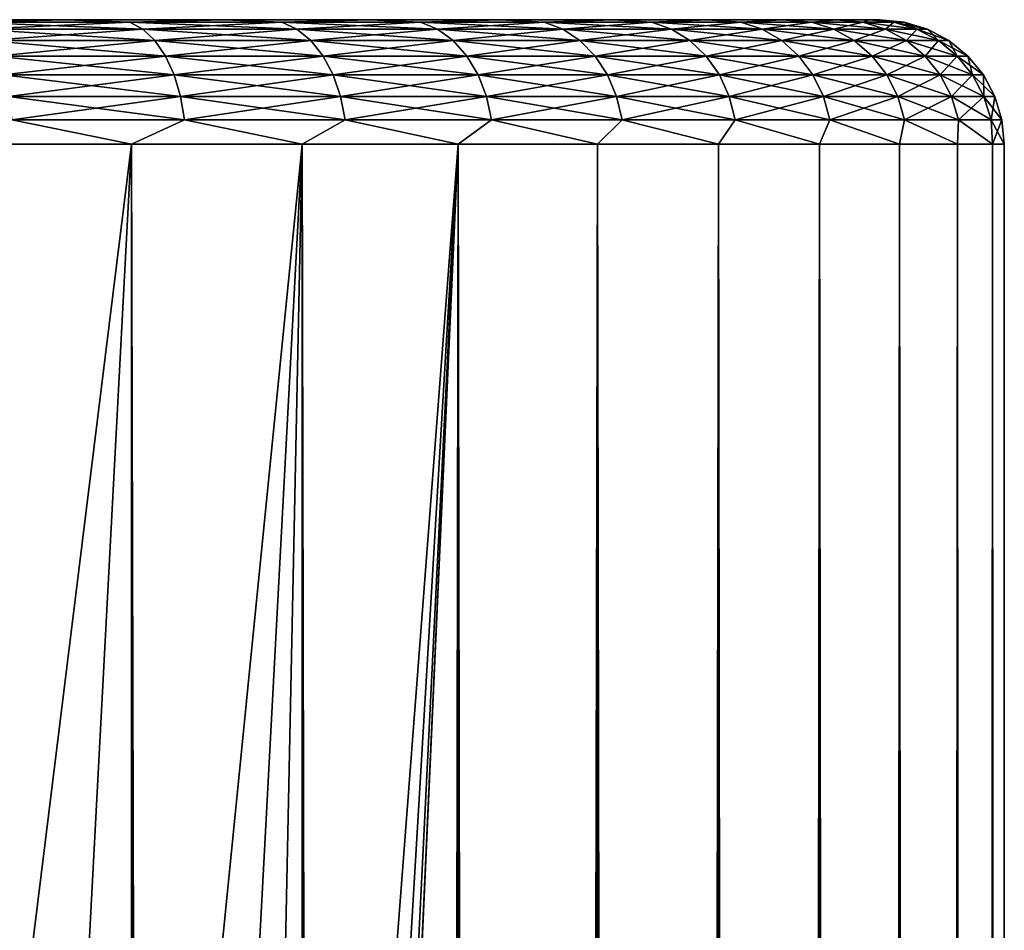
# Model space of a CAD drawing. Extents: x -265 to 265, y 0 to 607.
# Tile 296 of 296: x 257 to 265, y 593 to 600. Entities that reach past the tile are written whole.
import ezdxf

# ---------------------------------------------------------------- set-up
doc = ezdxf.new("R2010")
doc.units = 0
doc.header["$LTSCALE"] = 26.699852
for name, color, linetype in [('78', 7, 'CONTINUOUS'), ('79', 7, 'CONTINUOUS'), ('80', 7, 'CONTINUOUS'), ('83', 7, 'CONTINUOUS'), ('84', 7, 'CONTINUOUS')]:
    doc.layers.add(name, color=color, linetype=linetype)

msp = doc.modelspace()

# ---------------------------------------------------------------- linework, layer by layer
at = {"layer": '78', "color": 7, "linetype": 'CONTINUOUS'}
for points in [[(256.0744, 600, 12.6136), (257.4485, 600, 11.8541), (256.0744, 600, -12.6136), (256.0744, 600, 12.6136)], [(256.0744, 600, -12.6136), (257.4485, 600, 11.8541), (257.4485, 600, -11.8541), (256.0744, 600, -12.6136)], [(257.4485, 600, 11.8541), (258.7289, 600, 10.9456), (257.4485, 600, -11.8541), (257.4485, 600, 11.8541)], [(257.4485, 600, -11.8541), (258.7289, 600, 10.9456), (258.7289, 600, -10.9456), (257.4485, 600, -11.8541)], [(258.7289, 600, 10.9456), (259.8995, 600, 9.8995), (258.7289, 600, -10.9456), (258.7289, 600, 10.9456)], [(258.7289, 600, -10.9456), (259.8995, 600, 9.8995), (259.8995, 600, -9.8995), (258.7289, 600, -10.9456)], [(259.8995, 600, 9.8995), (260.9457, 600, 8.7288), (259.8995, 600, -9.8995), (259.8995, 600, 9.8995)], [(259.8995, 600, -9.8995), (260.9457, 600, 8.7288), (260.9457, 600, -8.7288), (259.8995, 600, -9.8995)], [(260.9457, 600, 8.7288), (261.8542, 600, 7.4484), (260.9457, 600, -8.7288), (260.9457, 600, 8.7288)], [(260.9457, 600, -8.7288), (261.8542, 600, 7.4484), (261.8542, 600, -7.4484), (260.9457, 600, -8.7288)], [(261.8542, 600, 7.4484), (262.6136, 600, 6.0743), (261.8542, 600, -7.4484), (261.8542, 600, 7.4484)], [(261.8542, 600, -7.4484), (262.6136, 600, 6.0743), (262.6136, 600, -6.0743), (261.8542, 600, -7.4484)], [(262.6136, 600, 6.0743), (263.2144, 600, 4.6239), (262.6136, 600, -6.0743), (262.6136, 600, 6.0743)], [(262.6136, 600, -6.0743), (263.2144, 600, 4.6239), (263.2144, 600, -4.6239), (262.6136, 600, -6.0743)], [(263.2144, 600, 4.6239), (263.649, 600, 3.1152), (263.2144, 600, -4.6239), (263.2144, 600, 4.6239)], [(263.2144, 600, -4.6239), (263.649, 600, 3.1152), (263.649, 600, -3.1152), (263.2144, 600, -4.6239)], [(263.649, 600, 3.1152), (263.912, 600, 1.5674), (263.649, 600, -3.1152), (263.649, 600, 3.1152)], [(263.649, 600, -3.1152), (263.912, 600, 1.5674), (263.912, 600, -1.5674), (263.649, 600, -3.1152)], [(263.912, 600, 1.5674), (264, 600), (263.912, 600, -1.5674), (263.912, 600, 1.5674)]]:
    msp.add_3dface(points, dxfattribs=at)
at = {"layer": '79', "color": 7, "linetype": 'CONTINUOUS'}
for points in [[(256.5083, 1, 13.5145), (257.9805, 1, 12.7009), (256.5083, 599, 13.5145), (256.5083, 1, 13.5145)], [(256.5083, 599, 13.5145), (257.9805, 1, 12.7009), (257.9805, 599, 12.7009), (256.5083, 599, 13.5145)], [(257.9805, 1, 12.7009), (259.3523, 1, 11.7275), (257.9805, 599, 12.7009), (257.9805, 1, 12.7009)], [(257.9805, 599, 12.7009), (259.3523, 1, 11.7275), (259.3523, 599, 11.7275), (257.9805, 599, 12.7009)], [(259.3523, 1, 11.7275), (260.6066, 1, 10.6066), (259.3523, 599, 11.7275), (259.3523, 1, 11.7275)], [(259.3523, 599, 11.7275), (260.6066, 1, 10.6066), (260.6066, 599, 10.6066), (259.3523, 599, 11.7275)], [(260.6066, 1, 10.6066), (261.7275, 1, 9.3523), (260.6066, 599, 10.6066), (260.6066, 1, 10.6066)], [(260.6066, 599, 10.6066), (261.7275, 1, 9.3523), (261.7275, 599, 9.3523), (260.6066, 599, 10.6066)], [(261.7275, 1, 9.3523), (262.7009, 1, 7.9805), (261.7275, 599, 9.3523), (261.7275, 1, 9.3523)], [(261.7275, 599, 9.3523), (262.7009, 1, 7.9805), (262.7009, 599, 7.9805), (261.7275, 599, 9.3523)], [(262.7009, 1, 7.9805), (263.5145, 1, 6.5083), (262.7009, 599, 7.9805), (262.7009, 1, 7.9805)], [(262.7009, 599, 7.9805), (263.5145, 1, 6.5083), (263.5145, 599, 6.5083), (262.7009, 599, 7.9805)], [(263.5145, 1, 6.5083), (264.1582, 1, 4.9542), (263.5145, 599, 6.5083), (263.5145, 1, 6.5083)], [(263.5145, 599, 6.5083), (264.1582, 1, 4.9542), (264.1582, 599, 4.9542), (263.5145, 599, 6.5083)], [(264.1582, 1, 4.9542), (264.6239, 1, 3.3378), (264.1582, 599, 4.9542), (264.1582, 1, 4.9542)], [(264.1582, 599, 4.9542), (264.6239, 1, 3.3378), (264.6239, 599, 3.3378), (264.1582, 599, 4.9542)], [(264.6239, 1, 3.3378), (264.9057, 1, 1.6795), (264.6239, 599, 3.3378), (264.6239, 1, 3.3378)], [(264.6239, 599, 3.3378), (264.9057, 1, 1.6795), (264.9057, 599, 1.6795), (264.6239, 599, 3.3378)], [(264.9057, 1, 1.6795), (265, 1), (264.9057, 599, 1.6795), (264.9057, 1, 1.6795)], [(264.9057, 599, 1.6795), (265, 1), (265, 599), (264.9057, 599, 1.6795)]]:
    msp.add_3dface(points, dxfattribs=at)
at = {"layer": '80', "color": 7, "linetype": 'CONTINUOUS'}
for points in [[(256.5083, 599, -13.5145), (257.9805, 599, -12.7009), (256.5251, 587.2447, -13.5064), (256.5083, 599, -13.5145)], [(256.5251, 587.2447, -13.5064), (257.9805, 599, -12.7009), (257.3159, 586.4452, -13.095), (256.5251, 587.2447, -13.5064)], [(257.3159, 586.4452, -13.095), (257.9805, 599, -12.7009), (258.0097, 585.5595, -12.6825), (257.3159, 586.4452, -13.095)], [(257.9805, 599, -12.7009), (259.3523, 599, -11.7275), (258.0097, 585.5595, -12.6825), (257.9805, 599, -12.7009)], [(258.0097, 585.5595, -12.6825), (259.3523, 599, -11.7275), (258.585, 584.6218, -12.3003), (258.0097, 585.5595, -12.6825)], [(258.585, 584.6218, -12.3003), (259.3523, 599, -11.7275), (259.0334, 583.6687, -11.9748), (258.585, 584.6218, -12.3003)], [(259.0334, 583.6687, -11.9748), (259.3523, 599, -11.7275), (259.3615, 582.7249, -11.7202), (259.0334, 583.6687, -11.9748)], [(259.3523, 599, -11.7275), (260.6066, 599, -10.6066), (259.3615, 582.7249, -11.7202), (259.3523, 599, -11.7275)], [(259.3615, 582.7249, -11.7202), (260.6066, 599, -10.6066), (259.5823, 581.8006, -11.5404), (259.3615, 582.7249, -11.7202)], [(259.5823, 581.8006, -11.5404), (260.6066, 599, -10.6066), (259.7088, 580.8951, -11.4341), (259.5823, 581.8006, -11.5404)], [(259.7088, 580.8951, -11.4341), (260.6066, 599, -10.6066), (259.75, 580, -11.399), (259.7088, 580.8951, -11.4341)], [(260.6066, 599, -10.6066), (260.6066, 1, -10.6066), (259.75, 20, -11.399), (260.6066, 599, -10.6066)], [(259.75, 580, -11.399), (260.6066, 599, -10.6066), (259.75, 20, -11.399), (259.75, 580, -11.399)], [(261.7275, 1, -9.3523), (260.6066, 1, -10.6066), (261.7275, 599, -9.3523), (261.7275, 1, -9.3523)], [(261.7275, 599, -9.3523), (260.6066, 1, -10.6066), (260.6066, 599, -10.6066), (261.7275, 599, -9.3523)], [(262.7009, 1, -7.9805), (261.7275, 1, -9.3523), (262.7009, 599, -7.9805), (262.7009, 1, -7.9805)], [(262.7009, 599, -7.9805), (261.7275, 1, -9.3523), (261.7275, 599, -9.3523), (262.7009, 599, -7.9805)], [(263.5145, 1, -6.5083), (262.7009, 1, -7.9805), (263.5145, 599, -6.5083), (263.5145, 1, -6.5083)], [(263.5145, 599, -6.5083), (262.7009, 1, -7.9805), (262.7009, 599, -7.9805), (263.5145, 599, -6.5083)], [(264.1582, 1, -4.9542), (263.5145, 1, -6.5083), (264.1582, 599, -4.9542), (264.1582, 1, -4.9542)], [(264.1582, 599, -4.9542), (263.5145, 1, -6.5083), (263.5145, 599, -6.5083), (264.1582, 599, -4.9542)], [(264.6239, 1, -3.3378), (264.1582, 1, -4.9542), (264.6239, 599, -3.3378), (264.6239, 1, -3.3378)], [(264.6239, 599, -3.3378), (264.1582, 1, -4.9542), (264.1582, 599, -4.9542), (264.6239, 599, -3.3378)], [(264.9057, 1, -1.6795), (264.6239, 1, -3.3378), (264.9057, 599, -1.6795), (264.9057, 1, -1.6795)], [(264.9057, 599, -1.6795), (264.6239, 1, -3.3378), (264.6239, 599, -3.3378), (264.9057, 599, -1.6795)], [(265, 599), (265, 1), (264.9057, 1, -1.6795), (265, 599)], [(265, 599), (264.9057, 1, -1.6795), (264.9057, 599, -1.6795), (265, 599)]]:
    msp.add_3dface(points, dxfattribs=at)
at = {"layer": '83', "color": 7, "linetype": 'CONTINUOUS'}
for points in [[(257.4485, 600, 11.8541), (256.0744, 600, 12.6136), (256.6486, 599.981, 12.5405), (257.4485, 600, 11.8541)], [(257.9655, 599.981, 11.7482), (257.4485, 600, 11.8541), (256.6486, 599.981, 12.5405), (257.9655, 599.981, 11.7482)], [(258.7289, 600, 10.9456), (257.4485, 600, 11.8541), (257.9655, 599.981, 11.7482), (258.7289, 600, 10.9456)], [(259.189, 599.981, 10.8181), (258.7289, 600, 10.9456), (257.9655, 599.981, 11.7482), (259.189, 599.981, 10.8181)], [(259.8995, 600, 9.8995), (258.7289, 600, 10.9456), (259.189, 599.981, 10.8181), (259.8995, 600, 9.8995)], [(260.3047, 599.981, 9.7612), (259.8995, 600, 9.8995), (259.189, 599.981, 10.8181), (260.3047, 599.981, 9.7612)], [(260.9457, 600, 8.7288), (259.8995, 600, 9.8995), (260.3047, 599.981, 9.7612), (260.9457, 600, 8.7288)], [(261.2997, 599.981, 8.5898), (260.9457, 600, 8.7288), (260.3047, 599.981, 9.7612), (261.2997, 599.981, 8.5898)], [(261.8542, 600, 7.4484), (260.9457, 600, 8.7288), (261.2997, 599.981, 8.5898), (261.8542, 600, 7.4484)], [(262.1622, 599.981, 7.3177), (261.8542, 600, 7.4484), (261.2997, 599.981, 8.5898), (262.1622, 599.981, 7.3177)], [(262.6136, 600, 6.0743), (261.8542, 600, 7.4484), (262.1622, 599.981, 7.3177), (262.6136, 600, 6.0743)], [(262.8821, 599.981, 5.9599), (262.6136, 600, 6.0743), (262.1622, 599.981, 7.3177), (262.8821, 599.981, 5.9599)], [(263.2144, 600, 4.6239), (262.6136, 600, 6.0743), (262.8821, 599.981, 5.9599), (263.2144, 600, 4.6239)], [(263.4509, 599.981, 4.5321), (263.2144, 600, 4.6239), (262.8821, 599.981, 5.9599), (263.4509, 599.981, 4.5321)], [(263.649, 600, 3.1152), (263.2144, 600, 4.6239), (263.4509, 599.981, 4.5321), (263.649, 600, 3.1152)], [(263.8621, 599.981, 3.0513), (263.649, 600, 3.1152), (263.4509, 599.981, 4.5321), (263.8621, 599.981, 3.0513)], [(263.912, 600, 1.5674), (263.649, 600, 3.1152), (263.8621, 599.981, 3.0513), (263.912, 600, 1.5674)], [(264.1107, 599.981, 1.5346), (263.912, 600, 1.5674), (263.8621, 599.981, 3.0513), (264.1107, 599.981, 1.5346)], [(264, 600), (263.912, 600, 1.5674), (264.1939, 599.981), (264, 600)], [(264.1939, 599.981), (263.912, 600, 1.5674), (264.1107, 599.981, 1.5346), (264.1939, 599.981)], [(257.9655, 599.981, 11.7482), (256.6486, 599.981, 12.5405), (258.0709, 599.9243, 11.9036), (257.9655, 599.981, 11.7482)], [(258.0709, 599.9243, 11.9036), (256.6486, 599.981, 12.5405), (256.7365, 599.9243, 12.7065), (258.0709, 599.9243, 11.9036)], [(258.0709, 599.9243, 11.9036), (256.7365, 599.9243, 12.7065), (258.168, 599.8319, 12.0469), (258.0709, 599.9243, 11.9036)], [(258.168, 599.8319, 12.0469), (256.7365, 599.9243, 12.7065), (256.8176, 599.8319, 12.8594), (258.168, 599.8319, 12.0469)], [(259.189, 599.981, 10.8181), (257.9655, 599.981, 11.7482), (259.3106, 599.9243, 10.9612), (259.189, 599.981, 10.8181)], [(259.3106, 599.9243, 10.9612), (257.9655, 599.981, 11.7482), (258.0709, 599.9243, 11.9036), (259.3106, 599.9243, 10.9612)], [(259.3106, 599.9243, 10.9612), (258.0709, 599.9243, 11.9036), (259.4227, 599.8319, 11.0932), (259.3106, 599.9243, 10.9612)], [(259.4227, 599.8319, 11.0932), (258.0709, 599.9243, 11.9036), (258.168, 599.8319, 12.0469), (259.4227, 599.8319, 11.0932)], [(260.3047, 599.981, 9.7612), (259.189, 599.981, 10.8181), (260.4411, 599.9243, 9.8903), (260.3047, 599.981, 9.7612)], [(260.4411, 599.9243, 9.8903), (259.189, 599.981, 10.8181), (259.3106, 599.9243, 10.9612), (260.4411, 599.9243, 9.8903)], [(260.4411, 599.9243, 9.8903), (259.3106, 599.9243, 10.9612), (260.5668, 599.8319, 10.0094), (260.4411, 599.9243, 9.8903)], [(260.5668, 599.8319, 10.0094), (259.3106, 599.9243, 10.9612), (259.4227, 599.8319, 11.0932), (260.5668, 599.8319, 10.0094)], [(261.2997, 599.981, 8.5898), (260.3047, 599.981, 9.7612), (261.4492, 599.9243, 8.7035), (261.2997, 599.981, 8.5898)], [(261.4492, 599.9243, 8.7035), (260.3047, 599.981, 9.7612), (260.4411, 599.9243, 9.8903), (261.4492, 599.9243, 8.7035)], [(261.4492, 599.9243, 8.7035), (260.4411, 599.9243, 9.8903), (261.5871, 599.8319, 8.8083), (261.4492, 599.9243, 8.7035)], [(261.5871, 599.8319, 8.8083), (260.4411, 599.9243, 9.8903), (260.5668, 599.8319, 10.0094), (261.5871, 599.8319, 8.8083)], [(262.1622, 599.981, 7.3177), (261.2997, 599.981, 8.5898), (262.3231, 599.9243, 7.4146), (262.1622, 599.981, 7.3177)], [(262.3231, 599.9243, 7.4146), (261.2997, 599.981, 8.5898), (261.4492, 599.9243, 8.7035), (262.3231, 599.9243, 7.4146)], [(262.3231, 599.9243, 7.4146), (261.4492, 599.9243, 8.7035), (262.4715, 599.8319, 7.5038), (262.3231, 599.9243, 7.4146)], [(262.4715, 599.8319, 7.5038), (261.4492, 599.9243, 8.7035), (261.5871, 599.8319, 8.8083), (262.4715, 599.8319, 7.5038)], [(262.8821, 599.981, 5.9599), (262.1622, 599.981, 7.3177), (263.0525, 599.9243, 6.0388), (262.8821, 599.981, 5.9599)], [(263.0525, 599.9243, 6.0388), (262.1622, 599.981, 7.3177), (262.3231, 599.9243, 7.4146), (263.0525, 599.9243, 6.0388)], [(263.0525, 599.9243, 6.0388), (262.3231, 599.9243, 7.4146), (263.2097, 599.8319, 6.1115), (263.0525, 599.9243, 6.0388)], [(263.2097, 599.8319, 6.1115), (262.3231, 599.9243, 7.4146), (262.4715, 599.8319, 7.5038), (263.2097, 599.8319, 6.1115)], [(263.4509, 599.981, 4.5321), (262.8821, 599.981, 5.9599), (263.6289, 599.9243, 4.5921), (263.4509, 599.981, 4.5321)], [(263.6289, 599.9243, 4.5921), (262.8821, 599.981, 5.9599), (263.0525, 599.9243, 6.0388), (263.6289, 599.9243, 4.5921)], [(263.6289, 599.9243, 4.5921), (263.0525, 599.9243, 6.0388), (263.793, 599.8319, 4.6474), (263.6289, 599.9243, 4.5921)], [(263.793, 599.8319, 4.6474), (263.0525, 599.9243, 6.0388), (263.2097, 599.8319, 6.1115), (263.793, 599.8319, 4.6474)], [(263.8621, 599.981, 3.0513), (263.4509, 599.981, 4.5321), (264.0455, 599.9243, 3.0917), (263.8621, 599.981, 3.0513)], [(264.0455, 599.9243, 3.0917), (263.4509, 599.981, 4.5321), (263.6289, 599.9243, 4.5921), (264.0455, 599.9243, 3.0917)], [(264.0455, 599.9243, 3.0917), (263.6289, 599.9243, 4.5921), (264.2146, 599.8319, 3.1289), (264.0455, 599.9243, 3.0917)], [(264.2146, 599.8319, 3.1289), (263.6289, 599.9243, 4.5921), (263.793, 599.8319, 4.6474), (264.2146, 599.8319, 3.1289)], [(264.1107, 599.981, 1.5346), (263.8621, 599.981, 3.0513), (264.2975, 599.9243, 1.5549), (264.1107, 599.981, 1.5346)], [(264.2975, 599.9243, 1.5549), (263.8621, 599.981, 3.0513), (264.0455, 599.9243, 3.0917), (264.2975, 599.9243, 1.5549)], [(264.2975, 599.9243, 1.5549), (264.0455, 599.9243, 3.0917), (264.4696, 599.8319, 1.5737), (264.2975, 599.9243, 1.5549)], [(264.4696, 599.8319, 1.5737), (264.0455, 599.9243, 3.0917), (264.2146, 599.8319, 3.1289), (264.4696, 599.8319, 1.5737)], [(264.1939, 599.981), (264.1107, 599.981, 1.5346), (264.3818, 599.9243), (264.1939, 599.981)], [(264.3818, 599.9243), (264.1107, 599.981, 1.5346), (264.2975, 599.9243, 1.5549), (264.3818, 599.9243)], [(264.3818, 599.9243), (264.2975, 599.9243, 1.5549), (264.5549, 599.8319), (264.3818, 599.9243)], [(264.5549, 599.8319), (264.2975, 599.9243, 1.5549), (264.4696, 599.8319, 1.5737), (264.5549, 599.8319)], [(258.168, 599.8319, 12.0469), (256.8176, 599.8319, 12.8594), (258.2532, 599.7075, 12.1726), (258.168, 599.8319, 12.0469)], [(258.2532, 599.7075, 12.1726), (256.8176, 599.8319, 12.8594), (256.8887, 599.7075, 12.9935), (258.2532, 599.7075, 12.1726)], [(259.4227, 599.8319, 11.0932), (258.168, 599.8319, 12.0469), (259.5209, 599.7075, 11.2089), (259.4227, 599.8319, 11.0932)], [(259.5209, 599.7075, 11.2089), (258.168, 599.8319, 12.0469), (258.2532, 599.7075, 12.1726), (259.5209, 599.7075, 11.2089)], [(260.5668, 599.8319, 10.0094), (259.4227, 599.8319, 11.0932), (260.677, 599.7075, 10.1138), (260.5668, 599.8319, 10.0094)], [(260.677, 599.7075, 10.1138), (259.4227, 599.8319, 11.0932), (259.5209, 599.7075, 11.2089), (260.677, 599.7075, 10.1138)], [(261.5871, 599.8319, 8.8083), (260.5668, 599.8319, 10.0094), (261.7079, 599.7075, 8.9001), (261.5871, 599.8319, 8.8083)], [(261.7079, 599.7075, 8.9001), (260.5668, 599.8319, 10.0094), (260.677, 599.7075, 10.1138), (261.7079, 599.7075, 8.9001)], [(262.4715, 599.8319, 7.5038), (261.5871, 599.8319, 8.8083), (262.6015, 599.7075, 7.5821), (262.4715, 599.8319, 7.5038)], [(262.6015, 599.7075, 7.5821), (261.5871, 599.8319, 8.8083), (261.7079, 599.7075, 8.9001), (262.6015, 599.7075, 7.5821)], [(263.2097, 599.8319, 6.1115), (262.4715, 599.8319, 7.5038), (263.3474, 599.7075, 6.1752), (263.2097, 599.8319, 6.1115)], [(263.3474, 599.7075, 6.1752), (262.4715, 599.8319, 7.5038), (262.6015, 599.7075, 7.5821), (263.3474, 599.7075, 6.1752)], [(263.793, 599.8319, 4.6474), (263.2097, 599.8319, 6.1115), (263.9368, 599.7075, 4.6959), (263.793, 599.8319, 4.6474)], [(263.9368, 599.7075, 4.6959), (263.2097, 599.8319, 6.1115), (263.3474, 599.7075, 6.1752), (263.9368, 599.7075, 4.6959)], [(264.2146, 599.8319, 3.1289), (263.793, 599.8319, 4.6474), (264.3629, 599.7075, 3.1615), (264.2146, 599.8319, 3.1289)], [(264.3629, 599.7075, 3.1615), (263.793, 599.8319, 4.6474), (263.9368, 599.7075, 4.6959), (264.3629, 599.7075, 3.1615)], [(264.4696, 599.8319, 1.5737), (264.2146, 599.8319, 3.1289), (264.6205, 599.7075, 1.5901), (264.4696, 599.8319, 1.5737)], [(264.6205, 599.7075, 1.5901), (264.2146, 599.8319, 3.1289), (264.3629, 599.7075, 3.1615), (264.6205, 599.7075, 1.5901)], [(264.5549, 599.8319), (264.4696, 599.8319, 1.5737), (264.7067, 599.7075), (264.5549, 599.8319)], [(264.7067, 599.7075), (264.4696, 599.8319, 1.5737), (264.6205, 599.7075, 1.5901), (264.7067, 599.7075)], [(258.2532, 599.7075, 12.1726), (256.8887, 599.7075, 12.9935), (258.3231, 599.5559, 12.2757), (258.2532, 599.7075, 12.1726)], [(258.3231, 599.5559, 12.2757), (256.8887, 599.7075, 12.9935), (256.9471, 599.5559, 13.1036), (258.3231, 599.5559, 12.2757)], [(259.5209, 599.7075, 11.2089), (258.2532, 599.7075, 12.1726), (259.6015, 599.5559, 11.3038), (259.5209, 599.7075, 11.2089)], [(259.6015, 599.5559, 11.3038), (258.2532, 599.7075, 12.1726), (258.3231, 599.5559, 12.2757), (259.6015, 599.5559, 11.3038)], [(260.677, 599.7075, 10.1138), (259.5209, 599.7075, 11.2089), (260.7674, 599.5559, 10.1994), (260.677, 599.7075, 10.1138)], [(260.7674, 599.5559, 10.1994), (259.5209, 599.7075, 11.2089), (259.6015, 599.5559, 11.3038), (260.7674, 599.5559, 10.1994)], [(261.7079, 599.7075, 8.9001), (260.677, 599.7075, 10.1138), (261.8071, 599.5559, 8.9755), (261.7079, 599.7075, 8.9001)], [(261.8071, 599.5559, 8.9755), (260.677, 599.7075, 10.1138), (260.7674, 599.5559, 10.1994), (261.8071, 599.5559, 8.9755)], [(262.6015, 599.7075, 7.5821), (261.7079, 599.7075, 8.9001), (262.7083, 599.5559, 7.6463), (262.6015, 599.7075, 7.5821)], [(262.7083, 599.5559, 7.6463), (261.7079, 599.7075, 8.9001), (261.8071, 599.5559, 8.9755), (262.7083, 599.5559, 7.6463)], [(263.3474, 599.7075, 6.1752), (262.6015, 599.7075, 7.5821), (263.4605, 599.5559, 6.2275), (263.3474, 599.7075, 6.1752)], [(263.4605, 599.5559, 6.2275), (262.6015, 599.7075, 7.5821), (262.7083, 599.5559, 7.6463), (263.4605, 599.5559, 6.2275)], [(263.9368, 599.7075, 4.6959), (263.3474, 599.7075, 6.1752), (264.0549, 599.5559, 4.7356), (263.9368, 599.7075, 4.6959)], [(264.0549, 599.5559, 4.7356), (263.3474, 599.7075, 6.1752), (263.4605, 599.5559, 6.2275), (264.0549, 599.5559, 4.7356)], [(264.3629, 599.7075, 3.1615), (263.9368, 599.7075, 4.6959), (264.4845, 599.5559, 3.1883), (264.3629, 599.7075, 3.1615)], [(264.4845, 599.5559, 3.1883), (263.9368, 599.7075, 4.6959), (264.0549, 599.5559, 4.7356), (264.4845, 599.5559, 3.1883)], [(264.6205, 599.7075, 1.5901), (264.3629, 599.7075, 3.1615), (264.7443, 599.5559, 1.6035), (264.6205, 599.7075, 1.5901)], [(264.7443, 599.5559, 1.6035), (264.3629, 599.7075, 3.1615), (264.4845, 599.5559, 3.1883), (264.7443, 599.5559, 1.6035)], [(264.7067, 599.7075), (264.6205, 599.7075, 1.5901), (264.8313, 599.5559), (264.7067, 599.7075)], [(264.8313, 599.5559), (264.6205, 599.7075, 1.5901), (264.7443, 599.5559, 1.6035), (264.8313, 599.5559)], [(258.3231, 599.5559, 12.2757), (256.9471, 599.5559, 13.1036), (258.375, 599.3829, 12.3523), (258.3231, 599.5559, 12.2757)], [(258.375, 599.3829, 12.3523), (256.9471, 599.5559, 13.1036), (256.9904, 599.3829, 13.1854), (258.375, 599.3829, 12.3523)], [(259.6015, 599.5559, 11.3038), (258.3231, 599.5559, 12.2757), (259.6615, 599.3829, 11.3744), (259.6015, 599.5559, 11.3038)], [(259.6615, 599.3829, 11.3744), (258.3231, 599.5559, 12.2757), (258.375, 599.3829, 12.3523), (259.6615, 599.3829, 11.3744)], [(260.7674, 599.5559, 10.1994), (259.6015, 599.5559, 11.3038), (260.8346, 599.3829, 10.2631), (260.7674, 599.5559, 10.1994)], [(260.8346, 599.3829, 10.2631), (259.6015, 599.5559, 11.3038), (259.6615, 599.3829, 11.3744), (260.8346, 599.3829, 10.2631)], [(261.8071, 599.5559, 8.9755), (260.7674, 599.5559, 10.1994), (261.8807, 599.3829, 9.0315), (261.8071, 599.5559, 8.9755)], [(261.8807, 599.3829, 9.0315), (260.7674, 599.5559, 10.1994), (260.8346, 599.3829, 10.2631), (261.8807, 599.3829, 9.0315)], [(262.7083, 599.5559, 7.6463), (261.8071, 599.5559, 8.9755), (262.7876, 599.3829, 7.694), (262.7083, 599.5559, 7.6463)], [(262.7876, 599.3829, 7.694), (261.8071, 599.5559, 8.9755), (261.8807, 599.3829, 9.0315), (262.7876, 599.3829, 7.694)], [(263.4605, 599.5559, 6.2275), (262.7083, 599.5559, 7.6463), (263.5445, 599.3829, 6.2663), (263.4605, 599.5559, 6.2275)], [(263.5445, 599.3829, 6.2663), (262.7083, 599.5559, 7.6463), (262.7876, 599.3829, 7.694), (263.5445, 599.3829, 6.2663)], [(264.0549, 599.5559, 4.7356), (263.4605, 599.5559, 6.2275), (264.1426, 599.3829, 4.7652), (264.0549, 599.5559, 4.7356)], [(264.1426, 599.3829, 4.7652), (263.4605, 599.5559, 6.2275), (263.5445, 599.3829, 6.2663), (264.1426, 599.3829, 4.7652)], [(264.4845, 599.5559, 3.1883), (264.0549, 599.5559, 4.7356), (264.5749, 599.3829, 3.2082), (264.4845, 599.5559, 3.1883)], [(264.5749, 599.3829, 3.2082), (264.0549, 599.5559, 4.7356), (264.1426, 599.3829, 4.7652), (264.5749, 599.3829, 3.2082)], [(264.7443, 599.5559, 1.6035), (264.4845, 599.5559, 3.1883), (264.8363, 599.3829, 1.6135), (264.7443, 599.5559, 1.6035)], [(264.8363, 599.3829, 1.6135), (264.4845, 599.5559, 3.1883), (264.5749, 599.3829, 3.2082), (264.8363, 599.3829, 1.6135)], [(264.8313, 599.5559), (264.7443, 599.5559, 1.6035), (264.9238, 599.3829), (264.8313, 599.5559)], [(264.9238, 599.3829), (264.7443, 599.5559, 1.6035), (264.8363, 599.3829, 1.6135), (264.9238, 599.3829)], [(258.375, 599.3829, 12.3523), (256.9904, 599.3829, 13.1854), (258.407, 599.1951, 12.3994), (258.375, 599.3829, 12.3523)], [(258.407, 599.1951, 12.3994), (256.9904, 599.3829, 13.1854), (257.0171, 599.1951, 13.2357), (258.407, 599.1951, 12.3994)], [(259.6615, 599.3829, 11.3744), (258.375, 599.3829, 12.3523), (259.6984, 599.1951, 11.4178), (259.6615, 599.3829, 11.3744)], [(259.6984, 599.1951, 11.4178), (258.375, 599.3829, 12.3523), (258.407, 599.1951, 12.3994), (259.6984, 599.1951, 11.4178)], [(260.8346, 599.3829, 10.2631), (259.6615, 599.3829, 11.3744), (260.876, 599.1951, 10.3023), (260.8346, 599.3829, 10.2631)], [(260.876, 599.1951, 10.3023), (259.6615, 599.3829, 11.3744), (259.6984, 599.1951, 11.4178), (260.876, 599.1951, 10.3023)], [(261.8807, 599.3829, 9.0315), (260.8346, 599.3829, 10.2631), (261.9261, 599.1951, 9.066), (261.8807, 599.3829, 9.0315)], [(261.9261, 599.1951, 9.066), (260.8346, 599.3829, 10.2631), (260.876, 599.1951, 10.3023), (261.9261, 599.1951, 9.066)], [(262.7876, 599.3829, 7.694), (261.8807, 599.3829, 9.0315), (262.8364, 599.1951, 7.7234), (262.7876, 599.3829, 7.694)], [(262.8364, 599.1951, 7.7234), (261.8807, 599.3829, 9.0315), (261.9261, 599.1951, 9.066), (262.8364, 599.1951, 7.7234)], [(263.5445, 599.3829, 6.2663), (262.7876, 599.3829, 7.694), (263.5962, 599.1951, 6.2903), (263.5445, 599.3829, 6.2663)], [(263.5962, 599.1951, 6.2903), (262.7876, 599.3829, 7.694), (262.8364, 599.1951, 7.7234), (263.5962, 599.1951, 6.2903)], [(264.1426, 599.3829, 4.7652), (263.5445, 599.3829, 6.2663), (264.1966, 599.1951, 4.7834), (264.1426, 599.3829, 4.7652)], [(264.1966, 599.1951, 4.7834), (263.5445, 599.3829, 6.2663), (263.5962, 599.1951, 6.2903), (264.1966, 599.1951, 4.7834)], [(264.5749, 599.3829, 3.2082), (264.1426, 599.3829, 4.7652), (264.6305, 599.1951, 3.2204), (264.5749, 599.3829, 3.2082)], [(264.6305, 599.1951, 3.2204), (264.1426, 599.3829, 4.7652), (264.1966, 599.1951, 4.7834), (264.6305, 599.1951, 3.2204)], [(264.8363, 599.3829, 1.6135), (264.5749, 599.3829, 3.2082), (264.893, 599.1951, 1.6197), (264.8363, 599.3829, 1.6135)], [(264.893, 599.1951, 1.6197), (264.5749, 599.3829, 3.2082), (264.6305, 599.1951, 3.2204), (264.893, 599.1951, 1.6197)], [(264.9238, 599.3829), (264.8363, 599.3829, 1.6135), (264.9808, 599.1951), (264.9238, 599.3829)], [(264.9808, 599.1951), (264.8363, 599.3829, 1.6135), (264.893, 599.1951, 1.6197), (264.9808, 599.1951)], [(256.5083, 599, 13.5145), (257.9805, 599, 12.7009), (257.0171, 599.1951, 13.2357), (256.5083, 599, 13.5145)], [(257.9805, 599, 12.7009), (258.407, 599.1951, 12.3994), (257.0171, 599.1951, 13.2357), (257.9805, 599, 12.7009)], [(257.9805, 599, 12.7009), (259.3523, 599, 11.7275), (258.407, 599.1951, 12.3994), (257.9805, 599, 12.7009)], [(259.3523, 599, 11.7275), (259.6984, 599.1951, 11.4178), (258.407, 599.1951, 12.3994), (259.3523, 599, 11.7275)], [(259.3523, 599, 11.7275), (260.6066, 599, 10.6066), (259.6984, 599.1951, 11.4178), (259.3523, 599, 11.7275)], [(260.6066, 599, 10.6066), (260.876, 599.1951, 10.3023), (259.6984, 599.1951, 11.4178), (260.6066, 599, 10.6066)], [(260.6066, 599, 10.6066), (261.7275, 599, 9.3523), (260.876, 599.1951, 10.3023), (260.6066, 599, 10.6066)], [(261.7275, 599, 9.3523), (261.9261, 599.1951, 9.066), (260.876, 599.1951, 10.3023), (261.7275, 599, 9.3523)], [(261.7275, 599, 9.3523), (262.7009, 599, 7.9805), (261.9261, 599.1951, 9.066), (261.7275, 599, 9.3523)], [(262.7009, 599, 7.9805), (262.8364, 599.1951, 7.7234), (261.9261, 599.1951, 9.066), (262.7009, 599, 7.9805)], [(262.7009, 599, 7.9805), (263.5145, 599, 6.5083), (262.8364, 599.1951, 7.7234), (262.7009, 599, 7.9805)], [(263.5145, 599, 6.5083), (263.5962, 599.1951, 6.2903), (262.8364, 599.1951, 7.7234), (263.5145, 599, 6.5083)], [(263.5145, 599, 6.5083), (264.1582, 599, 4.9542), (263.5962, 599.1951, 6.2903), (263.5145, 599, 6.5083)], [(264.1582, 599, 4.9542), (264.1966, 599.1951, 4.7834), (263.5962, 599.1951, 6.2903), (264.1582, 599, 4.9542)], [(264.1582, 599, 4.9542), (264.6239, 599, 3.3378), (264.1966, 599.1951, 4.7834), (264.1582, 599, 4.9542)], [(264.6239, 599, 3.3378), (264.6305, 599.1951, 3.2204), (264.1966, 599.1951, 4.7834), (264.6239, 599, 3.3378)], [(264.6239, 599, 3.3378), (264.9057, 599, 1.6795), (264.6305, 599.1951, 3.2204), (264.6239, 599, 3.3378)], [(264.9057, 599, 1.6795), (264.893, 599.1951, 1.6197), (264.6305, 599.1951, 3.2204), (264.9057, 599, 1.6795)], [(264.9057, 599, 1.6795), (265, 599), (264.893, 599.1951, 1.6197), (264.9057, 599, 1.6795)], [(265, 599), (264.9808, 599.1951), (264.893, 599.1951, 1.6197), (265, 599)]]:
    msp.add_3dface(points, dxfattribs=at)
at = {"layer": '84', "color": 7, "linetype": 'CONTINUOUS'}
for points in [[(256.0744, 600, -12.6136), (257.4485, 600, -11.8541), (256.6486, 599.981, -12.5405), (256.0744, 600, -12.6136)], [(256.6486, 599.981, -12.5405), (257.4485, 600, -11.8541), (257.9655, 599.981, -11.7482), (256.6486, 599.981, -12.5405)], [(257.4485, 600, -11.8541), (258.7289, 600, -10.9456), (257.9655, 599.981, -11.7482), (257.4485, 600, -11.8541)], [(257.9655, 599.981, -11.7482), (258.7289, 600, -10.9456), (259.189, 599.981, -10.8181), (257.9655, 599.981, -11.7482)], [(258.7289, 600, -10.9456), (259.8995, 600, -9.8995), (259.189, 599.981, -10.8181), (258.7289, 600, -10.9456)], [(259.189, 599.981, -10.8181), (259.8995, 600, -9.8995), (260.3047, 599.981, -9.7612), (259.189, 599.981, -10.8181)], [(259.8995, 600, -9.8995), (260.9457, 600, -8.7288), (260.3047, 599.981, -9.7612), (259.8995, 600, -9.8995)], [(260.3047, 599.981, -9.7612), (260.9457, 600, -8.7288), (261.2997, 599.981, -8.5898), (260.3047, 599.981, -9.7612)], [(260.9457, 600, -8.7288), (261.8542, 600, -7.4484), (261.2997, 599.981, -8.5898), (260.9457, 600, -8.7288)], [(261.2997, 599.981, -8.5898), (261.8542, 600, -7.4484), (262.1622, 599.981, -7.3177), (261.2997, 599.981, -8.5898)], [(261.8542, 600, -7.4484), (262.6136, 600, -6.0743), (262.1622, 599.981, -7.3177), (261.8542, 600, -7.4484)], [(262.1622, 599.981, -7.3177), (262.6136, 600, -6.0743), (262.8821, 599.981, -5.9599), (262.1622, 599.981, -7.3177)], [(262.6136, 600, -6.0743), (263.2144, 600, -4.6239), (262.8821, 599.981, -5.9599), (262.6136, 600, -6.0743)], [(262.8821, 599.981, -5.9599), (263.2144, 600, -4.6239), (263.4509, 599.981, -4.5321), (262.8821, 599.981, -5.9599)], [(263.2144, 600, -4.6239), (263.649, 600, -3.1152), (263.4509, 599.981, -4.5321), (263.2144, 600, -4.6239)], [(263.4509, 599.981, -4.5321), (263.649, 600, -3.1152), (263.8621, 599.981, -3.0513), (263.4509, 599.981, -4.5321)], [(263.649, 600, -3.1152), (263.912, 600, -1.5674), (263.8621, 599.981, -3.0513), (263.649, 600, -3.1152)], [(263.8621, 599.981, -3.0513), (263.912, 600, -1.5674), (264.1107, 599.981, -1.5346), (263.8621, 599.981, -3.0513)], [(263.912, 600, -1.5674), (264, 600), (264.1107, 599.981, -1.5346), (263.912, 600, -1.5674)], [(264, 600), (264.1939, 599.981), (264.1107, 599.981, -1.5346), (264, 600)], [(256.6486, 599.981, -12.5405), (257.9655, 599.981, -11.7482), (256.7365, 599.9243, -12.7065), (256.6486, 599.981, -12.5405)], [(256.7365, 599.9243, -12.7065), (257.9655, 599.981, -11.7482), (258.0709, 599.9243, -11.9036), (256.7365, 599.9243, -12.7065)], [(256.7365, 599.9243, -12.7065), (258.0709, 599.9243, -11.9036), (256.8176, 599.8319, -12.8594), (256.7365, 599.9243, -12.7065)], [(256.8176, 599.8319, -12.8594), (258.0709, 599.9243, -11.9036), (258.168, 599.8319, -12.0469), (256.8176, 599.8319, -12.8594)], [(257.9655, 599.981, -11.7482), (259.189, 599.981, -10.8181), (258.0709, 599.9243, -11.9036), (257.9655, 599.981, -11.7482)], [(258.0709, 599.9243, -11.9036), (259.189, 599.981, -10.8181), (259.3106, 599.9243, -10.9612), (258.0709, 599.9243, -11.9036)], [(258.0709, 599.9243, -11.9036), (259.3106, 599.9243, -10.9612), (258.168, 599.8319, -12.0469), (258.0709, 599.9243, -11.9036)], [(258.168, 599.8319, -12.0469), (259.3106, 599.9243, -10.9612), (259.4227, 599.8319, -11.0932), (258.168, 599.8319, -12.0469)], [(259.189, 599.981, -10.8181), (260.3047, 599.981, -9.7612), (259.3106, 599.9243, -10.9612), (259.189, 599.981, -10.8181)], [(259.3106, 599.9243, -10.9612), (260.3047, 599.981, -9.7612), (260.4411, 599.9243, -9.8903), (259.3106, 599.9243, -10.9612)], [(259.3106, 599.9243, -10.9612), (260.4411, 599.9243, -9.8903), (259.4227, 599.8319, -11.0932), (259.3106, 599.9243, -10.9612)], [(259.4227, 599.8319, -11.0932), (260.4411, 599.9243, -9.8903), (260.5668, 599.8319, -10.0094), (259.4227, 599.8319, -11.0932)], [(260.3047, 599.981, -9.7612), (261.2997, 599.981, -8.5898), (260.4411, 599.9243, -9.8903), (260.3047, 599.981, -9.7612)], [(260.4411, 599.9243, -9.8903), (261.2997, 599.981, -8.5898), (261.4492, 599.9243, -8.7035), (260.4411, 599.9243, -9.8903)], [(260.4411, 599.9243, -9.8903), (261.4492, 599.9243, -8.7035), (260.5668, 599.8319, -10.0094), (260.4411, 599.9243, -9.8903)], [(260.5668, 599.8319, -10.0094), (261.4492, 599.9243, -8.7035), (261.5871, 599.8319, -8.8083), (260.5668, 599.8319, -10.0094)], [(261.2997, 599.981, -8.5898), (262.1622, 599.981, -7.3177), (261.4492, 599.9243, -8.7035), (261.2997, 599.981, -8.5898)], [(261.4492, 599.9243, -8.7035), (262.1622, 599.981, -7.3177), (262.3231, 599.9243, -7.4146), (261.4492, 599.9243, -8.7035)], [(261.4492, 599.9243, -8.7035), (262.3231, 599.9243, -7.4146), (261.5871, 599.8319, -8.8083), (261.4492, 599.9243, -8.7035)], [(261.5871, 599.8319, -8.8083), (262.3231, 599.9243, -7.4146), (262.4715, 599.8319, -7.5038), (261.5871, 599.8319, -8.8083)], [(262.1622, 599.981, -7.3177), (262.8821, 599.981, -5.9599), (262.3231, 599.9243, -7.4146), (262.1622, 599.981, -7.3177)], [(262.3231, 599.9243, -7.4146), (262.8821, 599.981, -5.9599), (263.0525, 599.9243, -6.0388), (262.3231, 599.9243, -7.4146)], [(262.3231, 599.9243, -7.4146), (263.0525, 599.9243, -6.0388), (262.4715, 599.8319, -7.5038), (262.3231, 599.9243, -7.4146)], [(262.4715, 599.8319, -7.5038), (263.0525, 599.9243, -6.0388), (263.2097, 599.8319, -6.1115), (262.4715, 599.8319, -7.5038)], [(262.8821, 599.981, -5.9599), (263.4509, 599.981, -4.5321), (263.0525, 599.9243, -6.0388), (262.8821, 599.981, -5.9599)], [(263.0525, 599.9243, -6.0388), (263.4509, 599.981, -4.5321), (263.6289, 599.9243, -4.5921), (263.0525, 599.9243, -6.0388)], [(263.0525, 599.9243, -6.0388), (263.6289, 599.9243, -4.5921), (263.2097, 599.8319, -6.1115), (263.0525, 599.9243, -6.0388)], [(263.2097, 599.8319, -6.1115), (263.6289, 599.9243, -4.5921), (263.793, 599.8319, -4.6474), (263.2097, 599.8319, -6.1115)], [(263.4509, 599.981, -4.5321), (263.8621, 599.981, -3.0513), (263.6289, 599.9243, -4.5921), (263.4509, 599.981, -4.5321)], [(263.6289, 599.9243, -4.5921), (263.8621, 599.981, -3.0513), (264.0455, 599.9243, -3.0917), (263.6289, 599.9243, -4.5921)], [(263.6289, 599.9243, -4.5921), (264.0455, 599.9243, -3.0917), (263.793, 599.8319, -4.6474), (263.6289, 599.9243, -4.5921)], [(263.793, 599.8319, -4.6474), (264.0455, 599.9243, -3.0917), (264.2146, 599.8319, -3.1289), (263.793, 599.8319, -4.6474)], [(263.8621, 599.981, -3.0513), (264.1107, 599.981, -1.5346), (264.0455, 599.9243, -3.0917), (263.8621, 599.981, -3.0513)], [(264.0455, 599.9243, -3.0917), (264.1107, 599.981, -1.5346), (264.2975, 599.9243, -1.5549), (264.0455, 599.9243, -3.0917)], [(264.0455, 599.9243, -3.0917), (264.2975, 599.9243, -1.5549), (264.2146, 599.8319, -3.1289), (264.0455, 599.9243, -3.0917)], [(264.1107, 599.981, -1.5346), (264.1939, 599.981), (264.2975, 599.9243, -1.5549), (264.1107, 599.981, -1.5346)], [(264.1939, 599.981), (264.3818, 599.9243), (264.2975, 599.9243, -1.5549), (264.1939, 599.981)], [(264.2146, 599.8319, -3.1289), (264.2975, 599.9243, -1.5549), (264.4696, 599.8319, -1.5737), (264.2146, 599.8319, -3.1289)], [(264.2975, 599.9243, -1.5549), (264.3818, 599.9243), (264.4696, 599.8319, -1.5737), (264.2975, 599.9243, -1.5549)], [(264.3818, 599.9243), (264.5549, 599.8319), (264.4696, 599.8319, -1.5737), (264.3818, 599.9243)], [(256.8176, 599.8319, -12.8594), (258.168, 599.8319, -12.0469), (256.8887, 599.7075, -12.9935), (256.8176, 599.8319, -12.8594)], [(256.8887, 599.7075, -12.9935), (258.168, 599.8319, -12.0469), (258.2532, 599.7075, -12.1726), (256.8887, 599.7075, -12.9935)], [(258.168, 599.8319, -12.0469), (259.4227, 599.8319, -11.0932), (258.2532, 599.7075, -12.1726), (258.168, 599.8319, -12.0469)], [(258.2532, 599.7075, -12.1726), (259.4227, 599.8319, -11.0932), (259.5209, 599.7075, -11.2089), (258.2532, 599.7075, -12.1726)], [(259.4227, 599.8319, -11.0932), (260.5668, 599.8319, -10.0094), (259.5209, 599.7075, -11.2089), (259.4227, 599.8319, -11.0932)], [(259.5209, 599.7075, -11.2089), (260.5668, 599.8319, -10.0094), (260.677, 599.7075, -10.1138), (259.5209, 599.7075, -11.2089)], [(260.5668, 599.8319, -10.0094), (261.5871, 599.8319, -8.8083), (260.677, 599.7075, -10.1138), (260.5668, 599.8319, -10.0094)], [(260.677, 599.7075, -10.1138), (261.5871, 599.8319, -8.8083), (261.7079, 599.7075, -8.9001), (260.677, 599.7075, -10.1138)], [(261.5871, 599.8319, -8.8083), (262.4715, 599.8319, -7.5038), (261.7079, 599.7075, -8.9001), (261.5871, 599.8319, -8.8083)], [(261.7079, 599.7075, -8.9001), (262.4715, 599.8319, -7.5038), (262.6015, 599.7075, -7.5821), (261.7079, 599.7075, -8.9001)], [(262.4715, 599.8319, -7.5038), (263.2097, 599.8319, -6.1115), (262.6015, 599.7075, -7.5821), (262.4715, 599.8319, -7.5038)], [(262.6015, 599.7075, -7.5821), (263.2097, 599.8319, -6.1115), (263.3474, 599.7075, -6.1752), (262.6015, 599.7075, -7.5821)], [(263.2097, 599.8319, -6.1115), (263.793, 599.8319, -4.6474), (263.3474, 599.7075, -6.1752), (263.2097, 599.8319, -6.1115)], [(263.3474, 599.7075, -6.1752), (263.793, 599.8319, -4.6474), (263.9368, 599.7075, -4.6959), (263.3474, 599.7075, -6.1752)], [(263.793, 599.8319, -4.6474), (264.2146, 599.8319, -3.1289), (263.9368, 599.7075, -4.6959), (263.793, 599.8319, -4.6474)], [(263.9368, 599.7075, -4.6959), (264.2146, 599.8319, -3.1289), (264.3629, 599.7075, -3.1615), (263.9368, 599.7075, -4.6959)], [(264.2146, 599.8319, -3.1289), (264.4696, 599.8319, -1.5737), (264.3629, 599.7075, -3.1615), (264.2146, 599.8319, -3.1289)], [(264.3629, 599.7075, -3.1615), (264.4696, 599.8319, -1.5737), (264.6205, 599.7075, -1.5901), (264.3629, 599.7075, -3.1615)], [(264.4696, 599.8319, -1.5737), (264.5549, 599.8319), (264.6205, 599.7075, -1.5901), (264.4696, 599.8319, -1.5737)], [(264.5549, 599.8319), (264.7067, 599.7075), (264.6205, 599.7075, -1.5901), (264.5549, 599.8319)], [(256.8887, 599.7075, -12.9935), (258.2532, 599.7075, -12.1726), (256.9471, 599.5559, -13.1036), (256.8887, 599.7075, -12.9935)], [(256.9471, 599.5559, -13.1036), (258.2532, 599.7075, -12.1726), (258.3231, 599.5559, -12.2757), (256.9471, 599.5559, -13.1036)], [(258.2532, 599.7075, -12.1726), (259.5209, 599.7075, -11.2089), (258.3231, 599.5559, -12.2757), (258.2532, 599.7075, -12.1726)], [(258.3231, 599.5559, -12.2757), (259.5209, 599.7075, -11.2089), (259.6015, 599.5559, -11.3038), (258.3231, 599.5559, -12.2757)], [(259.5209, 599.7075, -11.2089), (260.677, 599.7075, -10.1138), (259.6015, 599.5559, -11.3038), (259.5209, 599.7075, -11.2089)], [(259.6015, 599.5559, -11.3038), (260.677, 599.7075, -10.1138), (260.7674, 599.5559, -10.1994), (259.6015, 599.5559, -11.3038)], [(260.677, 599.7075, -10.1138), (261.7079, 599.7075, -8.9001), (260.7674, 599.5559, -10.1994), (260.677, 599.7075, -10.1138)], [(260.7674, 599.5559, -10.1994), (261.7079, 599.7075, -8.9001), (261.8071, 599.5559, -8.9755), (260.7674, 599.5559, -10.1994)], [(261.7079, 599.7075, -8.9001), (262.6015, 599.7075, -7.5821), (261.8071, 599.5559, -8.9755), (261.7079, 599.7075, -8.9001)], [(261.8071, 599.5559, -8.9755), (262.6015, 599.7075, -7.5821), (262.7083, 599.5559, -7.6463), (261.8071, 599.5559, -8.9755)], [(262.6015, 599.7075, -7.5821), (263.3474, 599.7075, -6.1752), (262.7083, 599.5559, -7.6463), (262.6015, 599.7075, -7.5821)], [(262.7083, 599.5559, -7.6463), (263.3474, 599.7075, -6.1752), (263.4605, 599.5559, -6.2275), (262.7083, 599.5559, -7.6463)], [(263.3474, 599.7075, -6.1752), (263.9368, 599.7075, -4.6959), (263.4605, 599.5559, -6.2275), (263.3474, 599.7075, -6.1752)], [(263.4605, 599.5559, -6.2275), (263.9368, 599.7075, -4.6959), (264.0549, 599.5559, -4.7356), (263.4605, 599.5559, -6.2275)], [(263.9368, 599.7075, -4.6959), (264.3629, 599.7075, -3.1615), (264.0549, 599.5559, -4.7356), (263.9368, 599.7075, -4.6959)], [(264.0549, 599.5559, -4.7356), (264.3629, 599.7075, -3.1615), (264.4845, 599.5559, -3.1883), (264.0549, 599.5559, -4.7356)], [(264.3629, 599.7075, -3.1615), (264.6205, 599.7075, -1.5901), (264.4845, 599.5559, -3.1883), (264.3629, 599.7075, -3.1615)], [(264.4845, 599.5559, -3.1883), (264.6205, 599.7075, -1.5901), (264.7443, 599.5559, -1.6035), (264.4845, 599.5559, -3.1883)], [(264.6205, 599.7075, -1.5901), (264.7067, 599.7075), (264.7443, 599.5559, -1.6035), (264.6205, 599.7075, -1.5901)], [(264.7067, 599.7075), (264.8313, 599.5559), (264.7443, 599.5559, -1.6035), (264.7067, 599.7075)], [(256.9471, 599.5559, -13.1036), (258.3231, 599.5559, -12.2757), (256.9904, 599.3829, -13.1854), (256.9471, 599.5559, -13.1036)], [(256.9904, 599.3829, -13.1854), (258.3231, 599.5559, -12.2757), (258.375, 599.3829, -12.3523), (256.9904, 599.3829, -13.1854)], [(258.3231, 599.5559, -12.2757), (259.6015, 599.5559, -11.3038), (258.375, 599.3829, -12.3523), (258.3231, 599.5559, -12.2757)], [(258.375, 599.3829, -12.3523), (259.6015, 599.5559, -11.3038), (259.6615, 599.3829, -11.3744), (258.375, 599.3829, -12.3523)], [(259.6015, 599.5559, -11.3038), (260.7674, 599.5559, -10.1994), (259.6615, 599.3829, -11.3744), (259.6015, 599.5559, -11.3038)], [(259.6615, 599.3829, -11.3744), (260.7674, 599.5559, -10.1994), (260.8346, 599.3829, -10.2631), (259.6615, 599.3829, -11.3744)], [(260.7674, 599.5559, -10.1994), (261.8071, 599.5559, -8.9755), (260.8346, 599.3829, -10.2631), (260.7674, 599.5559, -10.1994)], [(260.8346, 599.3829, -10.2631), (261.8071, 599.5559, -8.9755), (261.8807, 599.3829, -9.0315), (260.8346, 599.3829, -10.2631)], [(261.8071, 599.5559, -8.9755), (262.7083, 599.5559, -7.6463), (261.8807, 599.3829, -9.0315), (261.8071, 599.5559, -8.9755)], [(261.8807, 599.3829, -9.0315), (262.7083, 599.5559, -7.6463), (262.7876, 599.3829, -7.694), (261.8807, 599.3829, -9.0315)], [(262.7083, 599.5559, -7.6463), (263.4605, 599.5559, -6.2275), (262.7876, 599.3829, -7.694), (262.7083, 599.5559, -7.6463)], [(262.7876, 599.3829, -7.694), (263.4605, 599.5559, -6.2275), (263.5445, 599.3829, -6.2663), (262.7876, 599.3829, -7.694)], [(263.4605, 599.5559, -6.2275), (264.0549, 599.5559, -4.7356), (263.5445, 599.3829, -6.2663), (263.4605, 599.5559, -6.2275)], [(263.5445, 599.3829, -6.2663), (264.0549, 599.5559, -4.7356), (264.1426, 599.3829, -4.7652), (263.5445, 599.3829, -6.2663)], [(264.0549, 599.5559, -4.7356), (264.4845, 599.5559, -3.1883), (264.1426, 599.3829, -4.7652), (264.0549, 599.5559, -4.7356)], [(264.1426, 599.3829, -4.7652), (264.4845, 599.5559, -3.1883), (264.5749, 599.3829, -3.2082), (264.1426, 599.3829, -4.7652)], [(264.4845, 599.5559, -3.1883), (264.7443, 599.5559, -1.6035), (264.5749, 599.3829, -3.2082), (264.4845, 599.5559, -3.1883)], [(264.5749, 599.3829, -3.2082), (264.7443, 599.5559, -1.6035), (264.8363, 599.3829, -1.6135), (264.5749, 599.3829, -3.2082)], [(264.7443, 599.5559, -1.6035), (264.8313, 599.5559), (264.8363, 599.3829, -1.6135), (264.7443, 599.5559, -1.6035)], [(264.8313, 599.5559), (264.9238, 599.3829), (264.8363, 599.3829, -1.6135), (264.8313, 599.5559)], [(256.9904, 599.3829, -13.1854), (258.375, 599.3829, -12.3523), (257.0171, 599.1951, -13.2357), (256.9904, 599.3829, -13.1854)], [(257.0171, 599.1951, -13.2357), (258.375, 599.3829, -12.3523), (258.407, 599.1951, -12.3994), (257.0171, 599.1951, -13.2357)], [(258.375, 599.3829, -12.3523), (259.6615, 599.3829, -11.3744), (258.407, 599.1951, -12.3994), (258.375, 599.3829, -12.3523)], [(258.407, 599.1951, -12.3994), (259.6615, 599.3829, -11.3744), (259.6984, 599.1951, -11.4178), (258.407, 599.1951, -12.3994)], [(259.6615, 599.3829, -11.3744), (260.8346, 599.3829, -10.2631), (259.6984, 599.1951, -11.4178), (259.6615, 599.3829, -11.3744)], [(259.6984, 599.1951, -11.4178), (260.8346, 599.3829, -10.2631), (260.876, 599.1951, -10.3023), (259.6984, 599.1951, -11.4178)], [(260.8346, 599.3829, -10.2631), (261.8807, 599.3829, -9.0315), (260.876, 599.1951, -10.3023), (260.8346, 599.3829, -10.2631)], [(260.876, 599.1951, -10.3023), (261.8807, 599.3829, -9.0315), (261.9261, 599.1951, -9.066), (260.876, 599.1951, -10.3023)], [(261.8807, 599.3829, -9.0315), (262.7876, 599.3829, -7.694), (261.9261, 599.1951, -9.066), (261.8807, 599.3829, -9.0315)], [(261.9261, 599.1951, -9.066), (262.7876, 599.3829, -7.694), (262.8364, 599.1951, -7.7234), (261.9261, 599.1951, -9.066)], [(262.7876, 599.3829, -7.694), (263.5445, 599.3829, -6.2663), (262.8364, 599.1951, -7.7234), (262.7876, 599.3829, -7.694)], [(262.8364, 599.1951, -7.7234), (263.5445, 599.3829, -6.2663), (263.5962, 599.1951, -6.2903), (262.8364, 599.1951, -7.7234)], [(263.5445, 599.3829, -6.2663), (264.1426, 599.3829, -4.7652), (263.5962, 599.1951, -6.2903), (263.5445, 599.3829, -6.2663)], [(263.5962, 599.1951, -6.2903), (264.1426, 599.3829, -4.7652), (264.1966, 599.1951, -4.7834), (263.5962, 599.1951, -6.2903)], [(264.1426, 599.3829, -4.7652), (264.5749, 599.3829, -3.2082), (264.1966, 599.1951, -4.7834), (264.1426, 599.3829, -4.7652)], [(264.1966, 599.1951, -4.7834), (264.5749, 599.3829, -3.2082), (264.6305, 599.1951, -3.2204), (264.1966, 599.1951, -4.7834)], [(264.5749, 599.3829, -3.2082), (264.8363, 599.3829, -1.6135), (264.6305, 599.1951, -3.2204), (264.5749, 599.3829, -3.2082)], [(264.6305, 599.1951, -3.2204), (264.8363, 599.3829, -1.6135), (264.893, 599.1951, -1.6197), (264.6305, 599.1951, -3.2204)], [(264.8363, 599.3829, -1.6135), (264.9238, 599.3829), (264.893, 599.1951, -1.6197), (264.8363, 599.3829, -1.6135)], [(264.9238, 599.3829), (264.9808, 599.1951), (264.893, 599.1951, -1.6197), (264.9238, 599.3829)], [(257.9805, 599, -12.7009), (256.5083, 599, -13.5145), (257.0171, 599.1951, -13.2357), (257.9805, 599, -12.7009)], [(257.9805, 599, -12.7009), (257.0171, 599.1951, -13.2357), (258.407, 599.1951, -12.3994), (257.9805, 599, -12.7009)], [(259.3523, 599, -11.7275), (257.9805, 599, -12.7009), (258.407, 599.1951, -12.3994), (259.3523, 599, -11.7275)], [(259.3523, 599, -11.7275), (258.407, 599.1951, -12.3994), (259.6984, 599.1951, -11.4178), (259.3523, 599, -11.7275)], [(260.6066, 599, -10.6066), (259.3523, 599, -11.7275), (259.6984, 599.1951, -11.4178), (260.6066, 599, -10.6066)], [(260.6066, 599, -10.6066), (259.6984, 599.1951, -11.4178), (260.876, 599.1951, -10.3023), (260.6066, 599, -10.6066)], [(261.7275, 599, -9.3523), (260.6066, 599, -10.6066), (260.876, 599.1951, -10.3023), (261.7275, 599, -9.3523)], [(261.7275, 599, -9.3523), (260.876, 599.1951, -10.3023), (261.9261, 599.1951, -9.066), (261.7275, 599, -9.3523)], [(262.7009, 599, -7.9805), (261.7275, 599, -9.3523), (261.9261, 599.1951, -9.066), (262.7009, 599, -7.9805)], [(262.7009, 599, -7.9805), (261.9261, 599.1951, -9.066), (262.8364, 599.1951, -7.7234), (262.7009, 599, -7.9805)], [(263.5145, 599, -6.5083), (262.7009, 599, -7.9805), (262.8364, 599.1951, -7.7234), (263.5145, 599, -6.5083)], [(263.5145, 599, -6.5083), (262.8364, 599.1951, -7.7234), (263.5962, 599.1951, -6.2903), (263.5145, 599, -6.5083)], [(264.1582, 599, -4.9542), (263.5145, 599, -6.5083), (263.5962, 599.1951, -6.2903), (264.1582, 599, -4.9542)], [(264.1582, 599, -4.9542), (263.5962, 599.1951, -6.2903), (264.1966, 599.1951, -4.7834), (264.1582, 599, -4.9542)], [(264.6239, 599, -3.3378), (264.1582, 599, -4.9542), (264.1966, 599.1951, -4.7834), (264.6239, 599, -3.3378)], [(264.6239, 599, -3.3378), (264.1966, 599.1951, -4.7834), (264.6305, 599.1951, -3.2204), (264.6239, 599, -3.3378)], [(264.9057, 599, -1.6795), (264.6239, 599, -3.3378), (264.6305, 599.1951, -3.2204), (264.9057, 599, -1.6795)], [(264.9057, 599, -1.6795), (264.6305, 599.1951, -3.2204), (264.893, 599.1951, -1.6197), (264.9057, 599, -1.6795)], [(264.9808, 599.1951), (264.9057, 599, -1.6795), (264.893, 599.1951, -1.6197), (264.9808, 599.1951)], [(265, 599), (264.9057, 599, -1.6795), (264.9808, 599.1951), (265, 599)]]:
    msp.add_3dface(points, dxfattribs=at)

doc.saveas('drawing.dxf')
